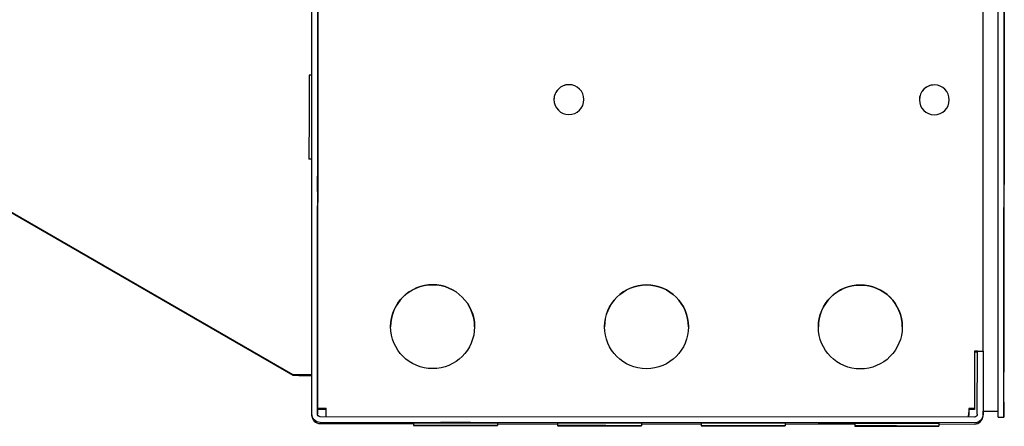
# Model space of a CAD drawing. Extents: x 1 to 669, y 0 to 417.
# Tile 286 of 297: x 601.17 to 611.43, y 250.29 to 254.53. Entities that reach past the tile are written whole.
import ezdxf

# ---------------------------------------------------------------- set-up
doc = ezdxf.new("R2010")
doc.units = 0
doc.header["$LTSCALE"] = 12
doc.header["$MEASUREMENT"] = 0
doc.layers.add('X', color=1, linetype='CONTINUOUS')

msp = doc.modelspace()

# ---------------------------------------------------------------- linework, layer by layer
at = {"layer": 'X'}
for p, q in [((604.21159, 250.41962), (604.21734, 259.24002)), ((604.27139, 250.41958), (604.27714, 259.23998)), ((611.36782, 250.3864), (611.37361, 259.2614)), ((611.42762, 250.38637), (611.43341, 259.26136)), ((604.2773, 259.1799), (604.27163, 250.47951)), ((611.43311, 258.79261), (611.42793, 250.85512)), ((611.21202, 251.07526), (611.21691, 258.57518)), ((604.27466, 255.42672), (604.27301, 252.89838)), ((604.01736, 250.82538), (598.57941, 253.96971)), ((604.01736, 250.82526), (598.57941, 253.9696)), ((604.21389, 253.9535), (604.1839, 253.95351)), ((604.21332, 253.0785), (604.18332, 253.07852)), ((604.21332, 253.07625), (604.18332, 253.07627)), ((604.01736, 250.81827), (600.2903, 252.97333)), ((604.01736, 250.81838), (600.29034, 252.97341)), ((604.27291, 252.73938), (604.2714, 250.41891)), ((611.12222, 251.07532), (611.12183, 250.47512)), ((611.12222, 251.06368), (611.12183, 250.46348)), ((611.15179, 250.4151), (611.15222, 251.0753)), ((611.15222, 251.0753), (611.21202, 251.07526)), ((611.21202, 251.07526), (611.21159, 250.41506)), ((611.21202, 251.07515), (611.21202, 251.07526)), ((611.21202, 251.07515), (611.21202, 251.07518)), ((604.01736, 250.82526), (604.01736, 250.82538)), ((604.01736, 250.81827), (604.01736, 250.81838)), ((604.07736, 250.82356), (604.07736, 250.82517)), ((604.21185, 250.82347), (604.07736, 250.82356)), ((604.07736, 250.8199), (604.07736, 250.82356)), ((604.07736, 250.8199), (604.21185, 250.81981)), ((604.07736, 250.8199), (604.07736, 250.81839)), ((611.42773, 250.54262), (611.42763, 250.38637)), ((604.21159, 250.40788), (604.21159, 250.41956)), ((604.27163, 250.47951), (604.27163, 250.47912)), ((604.27164, 250.47912), (604.27163, 250.46837)), ((604.27163, 250.47912), (604.33143, 250.47908)), ((604.27163, 250.46837), (604.33143, 250.46833)), ((604.27163, 250.46837), (604.27163, 250.46798)), ((604.33143, 250.46833), (604.33144, 250.47947)), ((604.33143, 250.47908), (604.33143, 250.47947)), ((604.33143, 250.46794), (604.33143, 250.46833)), ((611.06178, 250.38516), (611.06181, 250.43394)), ((611.12183, 250.47512), (611.06183, 250.47516)), ((611.12183, 250.47507), (611.06183, 250.47511)), ((611.12183, 250.46348), (611.06183, 250.46352)), ((611.12183, 250.46343), (611.06183, 250.46347)), ((611.12183, 250.47512), (611.12183, 250.47507)), ((611.12183, 250.46348), (611.12183, 250.46343)), ((611.21159, 250.40338), (611.21162, 250.44901)), ((611.21161, 250.44901), (611.36786, 250.4489)), ((611.12173, 250.32532), (604.30133, 250.32976)), ((604.30133, 250.31808), (605.27402, 250.31745)), ((611.12177, 250.38512), (604.30137, 250.38956)), ((604.36137, 250.38953), (604.36137, 250.38965)), ((605.27403, 250.3273), (605.27401, 250.2973)), ((606.14903, 250.32673), (606.14901, 250.29673)), ((606.14902, 250.31688), (606.77402, 250.31647)), ((606.77403, 250.32633), (606.77401, 250.29633)), ((607.64903, 250.32576), (607.64901, 250.29576)), ((607.64902, 250.3159), (608.27402, 250.31549)), ((608.27403, 250.32535), (608.27401, 250.29535)), ((609.14903, 250.32478), (609.14901, 250.29478)), ((609.14902, 250.31492), (609.87402, 250.31445)), ((609.87403, 250.32279), (609.87401, 250.29279)), ((610.74903, 250.32222), (610.74901, 250.29222)), ((610.74903, 250.31388), (611.12173, 250.31363)), ((611.06177, 250.38528), (611.06177, 250.38516)), ((611.36782, 250.3864), (611.42762, 250.38637)), ((611.42763, 250.38637), (611.42762, 250.38637)), ((609.87401, 250.29279), (609.87401, 250.29154)), ((609.87401, 250.29154), (609.87401, 250.29029)), ((610.74901, 250.29222), (610.74901, 250.29097)), ((610.74901, 250.29097), (610.74901, 250.28972))]:
    msp.add_line(p, q, dxfattribs=at)
for centre, major_axis, ratio, start_param, end_param in [((604.18361, 253.51601), (0.00029, 0.4375), 0.00000054, -0.00000001, 3.14075821), ((604.27341, 253.51596), (0.00029, 0.4375), 0.00000054, -0.00000001, 1.56996188), ((606.89373, 253.69802), (-0.156, 0), 0.99999965, -1.57144845, -0.00015993), ((606.89373, 253.69802), (0.156, 0), 0.99999965, 0.00015993, 1.5701442), ((610.70373, 253.69554), (-0.156, 0), 0.99999965, -1.57144845, -0.00015993), ((610.70373, 253.69554), (0.156, 0), 0.99999965, 0.00015993, 1.5701442), ((604.27341, 253.51596), (-0.00029, -0.4375), 0.00000054, -1.57163076, 0), ((604.18361, 253.51601), (-0.00029, -0.4375), 0.00000054, -0.00083443, 0), ((604.18361, 253.51377), (-0.00029, -0.4375), 0.00000054, -0.10130275, -0.00083442), ((604.18361, 253.51377), (-0.00029, -0.4375), 0.00000054, -0.00083442, 0.00000001), ((605.47218, 251.329), (0.4375, 0), 0.99999965, -4.7130411, 1.5701442), ((605.47218, 251.32898), (-0.4375, 0), 0.99999965, -1.57144845, -0.00002842), ((605.47218, 251.32898), (0.4375, 0), 0.99999965, 0.00002842, 1.5701442), ((607.70218, 251.32755), (0.4375, 0), 0.99999965, -4.7130411, 1.5701442), ((607.70218, 251.32752), (-0.4375, 0), 0.99999965, -1.57144845, -0.00002842), ((607.70218, 251.32752), (0.4375, 0), 0.99999965, 0.00002842, 1.5701442), ((609.93218, 251.32609), (0.4375, 0), 0.99999965, -4.7130411, 1.5701442), ((609.93218, 251.32607), (-0.4375, 0), 0.99999965, -1.57144845, -0.00002842), ((609.93218, 251.32607), (0.4375, 0), 0.99999965, 0.00002842, 1.5701442), ((611.12222, 251.07524), (0.03, -0.00002), 0.00083443, 0.00000054, 1.57079687), ((604.01736, 250.82521), (0.1945, -0.00013), 0.00083443, 0.0056351, 1.57079687), ((604.01736, 250.82521), (0.06, -0.00004), 0.00083443, 0.00000054, 1.57079687), ((604.30139, 250.40788), (-0.0898, 0), 0.99999965, 0, 1.5701442), ((604.36143, 250.46792), (-0.03, 0.00002), 0.00083443, 0.00000054, 1.57054403), ((611.06183, 250.47508), (-0.00006, -0.0898), 0.00000054, -1.57163076, -0.00083443), ((611.12179, 250.40343), (0.0898, 0), 0.99999965, -1.57144845, -0.00065212)]:
    msp.add_ellipse(centre, major_axis=major_axis, ratio=ratio, start_param=start_param, end_param=end_param, dxfattribs=at)
at = {"layer": 'X', "extrusion": (2.4301e-16, 1.52777e-20, -1)}
for centre, start_param, end_param in [((606.89373, 253.69807), -4.711736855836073, 1.571448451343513), ((610.70373, 253.69559), -4.711736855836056, 1.571448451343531)]:
    msp.add_ellipse(centre, major_axis=(-0.156, 0), ratio=0.99999965, start_param=start_param, end_param=end_param, dxfattribs=at)
at = {"layer": 'X', "extrusion": (2.6141e-16, -2.6796e-28, -1)}
msp.add_ellipse((604.27296, 252.82097), major_axis=(0.00005, 0.0795), ratio=0.00000054, start_param=-1.5699619, end_param=0, dxfattribs=at)
at = {"layer": 'X', "extrusion": (1.03318e-22, 1.58473e-19, -1)}
msp.add_ellipse((604.27296, 252.82097), major_axis=(-0.00005, -0.0795), ratio=0.00000054, start_param=-0.00000008, end_param=1.57163067, dxfattribs=at)
at = {"layer": 'X', "extrusion": (1.03461e-22, 1.58473e-19, -1)}
msp.add_ellipse((604.27296, 252.81888), major_axis=(-0.00005, -0.0795), ratio=0.00000054, start_param=0, end_param=0.22958879, dxfattribs=at)
at = {"layer": 'X', "extrusion": (2.4301e-16, 3.43161e-26, -1)}
msp.add_ellipse((611.12222, 251.07524), major_axis=(0.0898, -0.00006), ratio=0.00083443, start_param=-1.57079687, end_param=-1.23017246, dxfattribs=at)
at = {"layer": 'X', "extrusion": (2.37827e-16, -6.51836e-15, -1)}
msp.add_ellipse((611.12222, 251.06371), major_axis=(0.03, -0.00002), ratio=0.00083443, start_param=0.02246418, end_param=1.57079578, dxfattribs=at)
at = {"layer": 'X', "extrusion": (2.16782e-16, -8.17849e-14, -1)}
msp.add_ellipse((611.12222, 251.06371), major_axis=(-0.0898, 0.00006), ratio=0.00083443, start_param=-1.91133134, end_param=-1.57079687, dxfattribs=at)
at = {"layer": 'X', "extrusion": (2.4301e-16, 2.58557e-25, -1)}
msp.add_ellipse((604.01736, 250.81843), major_axis=(0.06, -0.00004), ratio=0.00083443, start_param=-0.00000054, end_param=1.57079578, dxfattribs=at)
at = {"layer": 'X', "extrusion": (2.41361e-16, -2.56007e-15, -1)}
msp.add_ellipse((604.01736, 250.81843), major_axis=(0.1945, -0.00013), ratio=0.00083443, start_param=0.00878907, end_param=1.57079578, dxfattribs=at)
at = {"layer": 'X', "extrusion": (5.16763e-23, 1.58473e-19, -1)}
msp.add_ellipse((611.42783, 250.69887), major_axis=(0.0001, 0.15625), ratio=0.00000054, start_param=-1.57079633, end_param=0, dxfattribs=at)
at = {"layer": 'X', "extrusion": (2.4301e-16, -7.55368e-21, -1)}
for centre, major_axis, start_param, end_param in [((604.30139, 250.41956), (-0.0898, 0), -1.5701442, 0.00065212), ((611.12179, 250.41512), (0.0898, 0), 0.00065212, 1.57144845)]:
    msp.add_ellipse(centre, major_axis=major_axis, ratio=0.99999965, start_param=start_param, end_param=end_param, dxfattribs=at)
at = {"layer": 'X', "extrusion": (2.4301e-16, -4.55349e-20, -1)}
for centre, major_axis, start_param, end_param in [((604.30139, 250.41956), (-0.03, 0), -1.5701442, 0.00065212), ((611.12179, 250.41512), (0.03, 0), 0.00065212, 1.57144845)]:
    msp.add_ellipse(centre, major_axis=major_axis, ratio=0.99999965, start_param=start_param, end_param=end_param, dxfattribs=at)
at = {"layer": 'X', "extrusion": (2.4301e-16, 2.38012e-26, -1)}
msp.add_ellipse((604.36143, 250.47945), major_axis=(-0.0898, 0.00006), ratio=0.00083443, start_param=-0.00000054, end_param=1.57079578, dxfattribs=at)
at = {"layer": 'X', "extrusion": (2.42992e-16, -2.47047e-17, -1)}
msp.add_ellipse((604.36143, 250.46792), major_axis=(-0.0898, 0.00006), ratio=0.00083443, start_param=-1.57071204, end_param=-0.00000054, dxfattribs=at)
at = {"layer": 'X', "extrusion": (2.4301e-16, -7.93115e-25, -1)}
msp.add_ellipse((604.36143, 250.47945), major_axis=(-0.03, 0.00002), ratio=0.00083443, start_param=-0.00000054, end_param=1.57079578, dxfattribs=at)
at = {"layer": 'X', "extrusion": (2.31427e-16, -1.15405e-26, -1)}
msp.add_ellipse((604.36143, 250.47945), major_axis=(-0.00006, -0.0898), ratio=0.00000054, start_param=0.00083436, end_param=1.57163068, dxfattribs=at)
at = {"layer": 'X', "extrusion": (2.4301e-16, -1.31399e-27, -1)}
for centre, major_axis in [((605.71151, 250.29702), (-0.4375, 0.00029)), ((605.71153, 250.32822), (-0.156, 0.0001)), ((609.64953, 250.32028), (-0.156, 0.0001)), ((609.64953, 250.31788), (-0.156, 0.0001)), ((609.64953, 250.31621), (-0.156, 0.0001)), ((609.71153, 250.32561), (-0.156, 0.0001)), ((607.21151, 250.29604), (-0.4375, 0.00029)), ((608.71151, 250.29506), (-0.4375, 0.00029)), ((610.31151, 250.29251), (-0.4375, 0.00029)), ((610.31151, 250.29126), (-0.4375, 0.00029)), ((610.31151, 250.29), (-0.4375, 0.00029))]:
    msp.add_ellipse(centre, major_axis=major_axis, ratio=0.00083443, start_param=-3.1415932, end_param=3.14159211, dxfattribs=at)
at = {"layer": 'X', "extrusion": (2.4301e-16, -1.58473e-19, -1)}
for centre in [(605.71153, 250.32702), (607.21153, 250.32604), (608.71153, 250.32506), (610.31153, 250.32251)]:
    msp.add_ellipse(centre, major_axis=(-0.4375, 0.00029), ratio=0.00083443, start_param=0, end_param=3.14159211, dxfattribs=at)

doc.saveas('drawing.dxf')
